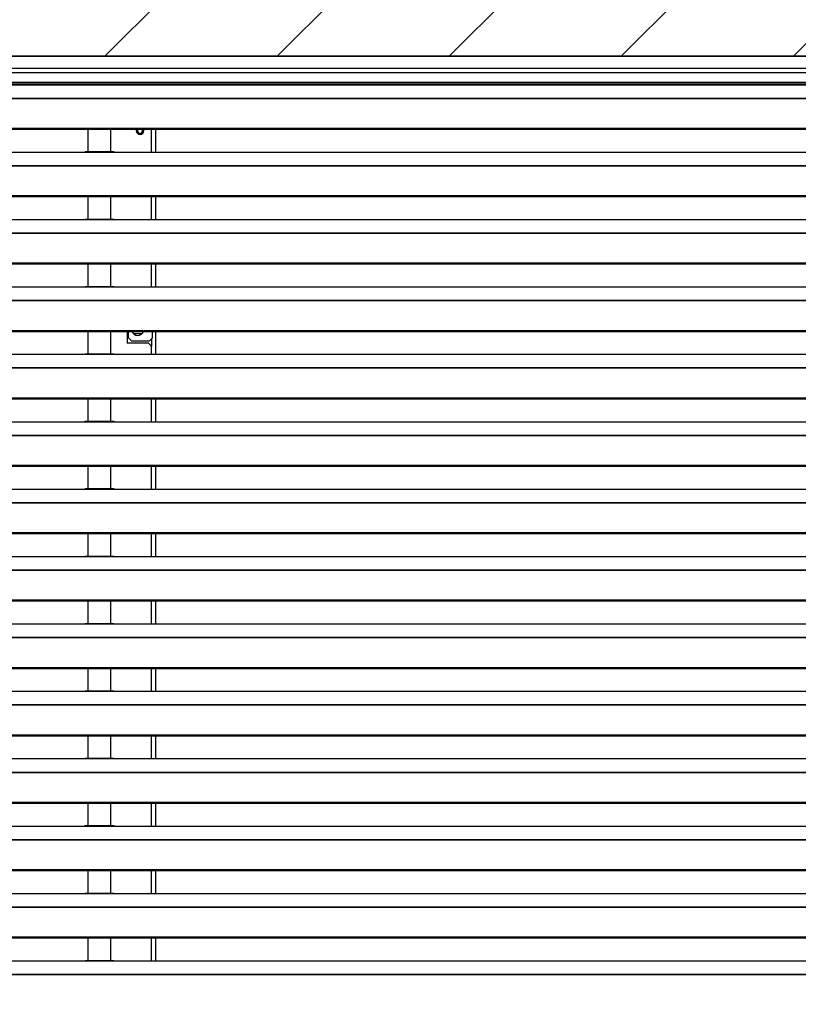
# Model space of a CAD drawing. Header units: millimetres. Extents: x 0 to 39025, y -31299 to 8400.
# Tile 375 of 382: x 15606 to 16114, y 6649 to 7292. Entities that reach past the tile are written whole.
import ezdxf

# ---------------------------------------------------------------- set-up
doc = ezdxf.new("R2010")
doc.units = ezdxf.units.MM
doc.layers.add('ODMIKI funkcionalni', color=253, linetype='Continuous')

# ---------------------------------------------------------------- blocks, each defined once
blk = doc.blocks.new('*U59')
at = {"lineweight": 25}
for points in [[(1148.95, 1255.59), (1148.95, 1255.59), (1.05, 1255.59), (1.05, 1255.59)], [(1.05, 1255.59), (1.05, 1255.59), (1148.95, 1255.59), (1148.95, 1255.59)], [(1.05, 1247.81), (1.05, 1247.81), (1148.95, 1247.81), (1148.95, 1247.81)], [(1145.5, 1244.89), (1145.5, 1244.89), (4.5, 1244.89), (4.5, 1244.89)], [(4.5, 1238.75), (4.5, 1238.75), (1145.5, 1238.75), (1145.5, 1238.75)], [(4.5, 1237.7), (4.5, 1237.7), (1145.5, 1237.7), (1145.5, 1237.7)], [(42, 1237.06), (42, 1237.06), (225, 1237.06), (225, 1237.06)], [(225, 1237.06), (225, 1237.06), (247, 1237.06), (247, 1237.06)], [(245.31, 1237.14), (245.31, 1237.14), (226.65, 1237.14), (226.65, 1237.14)], [(247, 1237.06), (247, 1237.06), (818, 1237.06), (818, 1237.06)], [(16.21, 1228.34), (16.21, 1228.34), (1133.33, 1228.34), (1133.33, 1228.34)], [(16.21, 1228.12), (16.21, 1228.12), (1133.33, 1228.12), (1133.33, 1228.12)], [(7.21, 1208.7), (7.21, 1208.7), (1142.79, 1208.7), (1142.79, 1208.7)], [(7.21, 1208.04), (7.21, 1208.04), (1142.79, 1208.04), (1142.79, 1208.04)], [(228.5, 1208.04), (228.5, 1208.04), (228.5, 1193.16), (228.5, 1193.16)], [(243.5, 1193.16), (243.5, 1193.16), (243.5, 1208.04), (243.5, 1208.04)], [(265, 1207.1), (265, 1207.1), (264.82, 1208.04), (264.82, 1208.04)], [(270, 1193.08), (270, 1193.08), (270, 1208.04), (270, 1208.04)], [(272.5, 1208.04), (272.5, 1208.04), (272.5, 1193.08), (272.5, 1193.08)], [(42, 1193.08), (42, 1193.08), (225, 1193.08), (225, 1193.08)], [(225, 1193.08), (225, 1193.08), (247, 1193.08), (247, 1193.08)], [(245.31, 1193.16), (245.31, 1193.16), (226.65, 1193.16), (226.65, 1193.16)], [(247, 1193.08), (247, 1193.08), (818, 1193.08), (818, 1193.08)], [(16.21, 1184.37), (16.21, 1184.37), (1133.33, 1184.37), (1133.33, 1184.37)], [(16.21, 1184.15), (16.21, 1184.15), (1133.33, 1184.15), (1133.33, 1184.15)], [(7.21, 1164.72), (7.21, 1164.72), (1142.79, 1164.72), (1142.79, 1164.72)], [(7.21, 1164.07), (7.21, 1164.07), (1142.79, 1164.07), (1142.79, 1164.07)], [(228.5, 1164.07), (228.5, 1164.07), (228.5, 1149.19), (228.5, 1149.19)], [(243.5, 1149.19), (243.5, 1149.19), (243.5, 1164.07), (243.5, 1164.07)], [(270, 1149.11), (270, 1149.11), (270, 1164.07), (270, 1164.07)], [(272.5, 1164.07), (272.5, 1164.07), (272.5, 1149.11), (272.5, 1149.11)], [(42, 1149.11), (42, 1149.11), (225, 1149.11), (225, 1149.11)], [(225, 1149.11), (225, 1149.11), (247, 1149.11), (247, 1149.11)], [(245.31, 1149.19), (245.31, 1149.19), (226.65, 1149.19), (226.65, 1149.19)], [(247, 1149.11), (247, 1149.11), (818, 1149.11), (818, 1149.11)], [(16.21, 1140.4), (16.21, 1140.4), (1133.33, 1140.4), (1133.33, 1140.4)], [(16.21, 1140.18), (16.21, 1140.18), (1133.33, 1140.18), (1133.33, 1140.18)], [(7.21, 1120.75), (7.21, 1120.75), (1142.79, 1120.75), (1142.79, 1120.75)], [(7.21, 1120.1), (7.21, 1120.1), (1142.79, 1120.1), (1142.79, 1120.1)], [(228.5, 1120.1), (228.5, 1120.1), (228.5, 1105.21), (228.5, 1105.21)], [(243.5, 1105.21), (243.5, 1105.21), (243.5, 1120.1), (243.5, 1120.1)], [(270, 1105.13), (270, 1105.13), (270, 1120.1), (270, 1120.1)], [(272.5, 1120.1), (272.5, 1120.1), (272.5, 1105.13), (272.5, 1105.13)], [(42, 1105.13), (42, 1105.13), (225, 1105.13), (225, 1105.13)], [(225, 1105.13), (225, 1105.13), (247, 1105.13), (247, 1105.13)], [(245.31, 1105.21), (245.31, 1105.21), (226.65, 1105.21), (226.65, 1105.21)], [(247, 1105.13), (247, 1105.13), (818, 1105.13), (818, 1105.13)], [(16.21, 1096.42), (16.21, 1096.42), (1133.33, 1096.42), (1133.33, 1096.42)], [(16.21, 1096.2), (16.21, 1096.2), (1133.33, 1096.2), (1133.33, 1096.2)], [(7.21, 1076.77), (7.21, 1076.77), (1142.79, 1076.77), (1142.79, 1076.77)], [(7.21, 1076.12), (7.21, 1076.12), (1142.79, 1076.12), (1142.79, 1076.12)], [(228.5, 1076.12), (228.5, 1076.12), (228.5, 1061.24), (228.5, 1061.24)], [(243.5, 1061.24), (243.5, 1061.24), (243.5, 1076.12), (243.5, 1076.12)], [(254, 1076.12), (254, 1076.12), (254, 1068.4), (254, 1068.4)], [(254.5, 1073.42), (254.5, 1073.42), (254, 1072.92), (254, 1072.92)], [(254.5, 1073.42), (254.5, 1073.42), (255, 1073.42), (255, 1073.42)], [(255, 1071.91), (255, 1071.91), (255, 1076.12), (255, 1076.12)], [(263.7, 1074.47), (263.7, 1074.47), (258.3, 1074.47), (258.3, 1074.47)], [(270.7, 1071.91), (270.7, 1071.91), (270.7, 1076.12), (270.7, 1076.12)], [(272.5, 1076.12), (272.5, 1076.12), (272.5, 1061.16), (272.5, 1061.16)], [(268, 1068.4), (268, 1068.4), (254, 1068.4), (254, 1068.4)], [(255, 1071.91), (255, 1071.91), (257, 1069.91), (257, 1069.91)], [(257, 1069.91), (257, 1069.91), (268.7, 1069.91), (268.7, 1069.91)], [(270, 1066.38), (270, 1066.38), (268, 1068.4), (268, 1068.4)], [(268.7, 1069.91), (268.7, 1069.91), (270.7, 1071.91), (270.7, 1071.91)], [(270, 1071.21), (270, 1071.21), (270, 1066.38), (270, 1066.38)], [(42, 1061.16), (42, 1061.16), (225, 1061.16), (225, 1061.16)], [(225, 1061.16), (225, 1061.16), (247, 1061.16), (247, 1061.16)], [(245.31, 1061.24), (245.31, 1061.24), (226.65, 1061.24), (226.65, 1061.24)], [(247, 1061.16), (247, 1061.16), (818, 1061.16), (818, 1061.16)], [(270, 1061.16), (270, 1061.16), (270, 1066.38), (270, 1066.38)], [(16.21, 1052.45), (16.21, 1052.45), (1133.33, 1052.45), (1133.33, 1052.45)], [(16.21, 1052.23), (16.21, 1052.23), (1133.33, 1052.23), (1133.33, 1052.23)], [(7.21, 1032.8), (7.21, 1032.8), (1142.79, 1032.8), (1142.79, 1032.8)], [(7.21, 1032.14), (7.21, 1032.14), (1142.79, 1032.14), (1142.79, 1032.14)], [(228.5, 1032.14), (228.5, 1032.14), (228.5, 1017.27), (228.5, 1017.27)], [(243.5, 1017.27), (243.5, 1017.27), (243.5, 1032.14), (243.5, 1032.14)], [(270, 1017.19), (270, 1017.19), (270, 1032.14), (270, 1032.14)], [(272.5, 1032.14), (272.5, 1032.14), (272.5, 1017.19), (272.5, 1017.19)], [(42, 1017.19), (42, 1017.19), (225, 1017.19), (225, 1017.19)], [(225, 1017.19), (225, 1017.19), (247, 1017.19), (247, 1017.19)], [(245.31, 1017.27), (245.31, 1017.27), (226.65, 1017.27), (226.65, 1017.27)], [(247, 1017.19), (247, 1017.19), (818, 1017.19), (818, 1017.19)], [(16.21, 1008.47), (16.21, 1008.47), (1133.33, 1008.47), (1133.33, 1008.47)], [(16.21, 1008.25), (16.21, 1008.25), (1133.33, 1008.25), (1133.33, 1008.25)], [(7.21, 988.83), (7.21, 988.83), (1142.79, 988.83), (1142.79, 988.83)], [(7.21, 988.17), (7.21, 988.17), (1142.79, 988.17), (1142.79, 988.17)], [(228.5, 988.17), (228.5, 988.17), (228.5, 973.29), (228.5, 973.29)], [(243.5, 973.29), (243.5, 973.29), (243.5, 988.17), (243.5, 988.17)], [(270, 973.21), (270, 973.21), (270, 988.17), (270, 988.17)], [(272.5, 988.17), (272.5, 988.17), (272.5, 973.21), (272.5, 973.21)], [(42, 973.21), (42, 973.21), (225, 973.21), (225, 973.21)], [(225, 973.21), (225, 973.21), (247, 973.21), (247, 973.21)], [(245.31, 973.29), (245.31, 973.29), (226.65, 973.29), (226.65, 973.29)], [(247, 973.21), (247, 973.21), (818, 973.21), (818, 973.21)], [(16.21, 964.5), (16.21, 964.5), (1133.33, 964.5), (1133.33, 964.5)], [(16.21, 964.28), (16.21, 964.28), (1133.33, 964.28), (1133.33, 964.28)], [(7.21, 944.85), (7.21, 944.85), (1142.79, 944.85), (1142.79, 944.85)], [(7.21, 944.2), (7.21, 944.2), (1142.79, 944.2), (1142.79, 944.2)], [(228.5, 944.2), (228.5, 944.2), (228.5, 929.32), (228.5, 929.32)], [(243.5, 929.32), (243.5, 929.32), (243.5, 944.2), (243.5, 944.2)], [(270, 929.24), (270, 929.24), (270, 944.2), (270, 944.2)], [(272.5, 944.2), (272.5, 944.2), (272.5, 929.24), (272.5, 929.24)], [(42, 929.24), (42, 929.24), (225, 929.24), (225, 929.24)], [(225, 929.24), (225, 929.24), (247, 929.24), (247, 929.24)], [(245.31, 929.32), (245.31, 929.32), (226.65, 929.32), (226.65, 929.32)], [(247, 929.24), (247, 929.24), (818, 929.24), (818, 929.24)], [(16.21, 920.53), (16.21, 920.53), (1133.33, 920.53), (1133.33, 920.53)], [(16.21, 920.31), (16.21, 920.31), (1133.33, 920.31), (1133.33, 920.31)], [(7.21, 900.88), (7.21, 900.88), (1142.79, 900.88), (1142.79, 900.88)], [(7.21, 900.23), (7.21, 900.23), (1142.79, 900.23), (1142.79, 900.23)], [(228.5, 900.23), (228.5, 900.23), (228.5, 885.34), (228.5, 885.34)], [(243.5, 885.34), (243.5, 885.34), (243.5, 900.23), (243.5, 900.23)], [(270, 885.26), (270, 885.26), (270, 900.23), (270, 900.23)], [(272.5, 900.23), (272.5, 900.23), (272.5, 885.26), (272.5, 885.26)], [(42, 885.26), (42, 885.26), (225, 885.26), (225, 885.26)], [(225, 885.26), (225, 885.26), (247, 885.26), (247, 885.26)], [(245.31, 885.34), (245.31, 885.34), (226.65, 885.34), (226.65, 885.34)], [(247, 885.26), (247, 885.26), (818, 885.26), (818, 885.26)], [(16.21, 876.55), (16.21, 876.55), (1133.33, 876.55), (1133.33, 876.55)], [(16.21, 876.33), (16.21, 876.33), (1133.33, 876.33), (1133.33, 876.33)], [(7.21, 856.9), (7.21, 856.9), (1142.79, 856.9), (1142.79, 856.9)], [(7.21, 856.25), (7.21, 856.25), (1142.79, 856.25), (1142.79, 856.25)], [(228.5, 856.25), (228.5, 856.25), (228.5, 841.37), (228.5, 841.37)], [(243.5, 841.37), (243.5, 841.37), (243.5, 856.25), (243.5, 856.25)], [(270, 841.29), (270, 841.29), (270, 856.25), (270, 856.25)], [(272.5, 856.25), (272.5, 856.25), (272.5, 841.29), (272.5, 841.29)], [(42, 841.29), (42, 841.29), (225, 841.29), (225, 841.29)], [(225, 841.29), (225, 841.29), (247, 841.29), (247, 841.29)], [(245.31, 841.37), (245.31, 841.37), (226.65, 841.37), (226.65, 841.37)], [(247, 841.29), (247, 841.29), (818, 841.29), (818, 841.29)], [(16.21, 832.58), (16.21, 832.58), (1133.33, 832.58), (1133.33, 832.58)], [(16.21, 832.36), (16.21, 832.36), (1133.33, 832.36), (1133.33, 832.36)], [(7.21, 812.93), (7.21, 812.93), (1142.79, 812.93), (1142.79, 812.93)], [(7.21, 812.28), (7.21, 812.28), (1142.79, 812.28), (1142.79, 812.28)], [(228.5, 812.28), (228.5, 812.28), (228.5, 797.4), (228.5, 797.4)], [(243.5, 797.4), (243.5, 797.4), (243.5, 812.28), (243.5, 812.28)], [(270, 797.32), (270, 797.32), (270, 812.28), (270, 812.28)], [(272.5, 812.28), (272.5, 812.28), (272.5, 797.32), (272.5, 797.32)], [(42, 797.32), (42, 797.32), (225, 797.32), (225, 797.32)], [(225, 797.32), (225, 797.32), (247, 797.32), (247, 797.32)], [(245.31, 797.4), (245.31, 797.4), (226.65, 797.4), (226.65, 797.4)], [(247, 797.32), (247, 797.32), (818, 797.32), (818, 797.32)], [(16.21, 788.61), (16.21, 788.61), (1133.33, 788.61), (1133.33, 788.61)], [(16.21, 788.38), (16.21, 788.38), (1133.33, 788.38), (1133.33, 788.38)], [(7.21, 768.96), (7.21, 768.96), (1142.79, 768.96), (1142.79, 768.96)], [(7.21, 768.31), (7.21, 768.31), (1142.79, 768.31), (1142.79, 768.31)], [(228.5, 768.31), (228.5, 768.31), (228.5, 753.42), (228.5, 753.42)], [(243.5, 753.42), (243.5, 753.42), (243.5, 768.31), (243.5, 768.31)], [(270, 753.34), (270, 753.34), (270, 768.31), (270, 768.31)], [(272.5, 768.31), (272.5, 768.31), (272.5, 753.34), (272.5, 753.34)], [(42, 753.34), (42, 753.34), (225, 753.34), (225, 753.34)], [(225, 753.34), (225, 753.34), (247, 753.34), (247, 753.34)], [(245.31, 753.42), (245.31, 753.42), (226.65, 753.42), (226.65, 753.42)], [(247, 753.34), (247, 753.34), (818, 753.34), (818, 753.34)], [(16.21, 744.64), (16.21, 744.64), (1133.33, 744.64), (1133.33, 744.64)], [(16.21, 744.42), (16.21, 744.42), (1133.33, 744.42), (1133.33, 744.42)], [(7.21, 724.98), (7.21, 724.98), (1142.79, 724.98), (1142.79, 724.98)], [(7.21, 724.33), (7.21, 724.33), (1142.79, 724.33), (1142.79, 724.33)], [(228.5, 724.33), (228.5, 724.33), (228.5, 709.45), (228.5, 709.45)], [(243.5, 709.45), (243.5, 709.45), (243.5, 724.33), (243.5, 724.33)], [(270, 709.37), (270, 709.37), (270, 724.33), (270, 724.33)], [(272.5, 724.33), (272.5, 724.33), (272.5, 709.37), (272.5, 709.37)], [(42, 709.37), (42, 709.37), (225, 709.37), (225, 709.37)], [(225, 709.37), (225, 709.37), (247, 709.37), (247, 709.37)], [(245.31, 709.45), (245.31, 709.45), (226.65, 709.45), (226.65, 709.45)], [(247, 709.37), (247, 709.37), (818, 709.37), (818, 709.37)], [(16.21, 700.66), (16.21, 700.66), (1133.33, 700.66), (1133.33, 700.66)], [(16.21, 700.44), (16.21, 700.44), (1133.33, 700.44), (1133.33, 700.44)], [(7.21, 681.01), (7.21, 681.01), (1142.79, 681.01), (1142.79, 681.01)], [(7.21, 680.36), (7.21, 680.36), (1142.79, 680.36), (1142.79, 680.36)], [(228.5, 680.36), (228.5, 680.36), (228.5, 665.48), (228.5, 665.48)], [(243.5, 665.48), (243.5, 665.48), (243.5, 680.36), (243.5, 680.36)], [(270, 665.39), (270, 665.39), (270, 680.36), (270, 680.36)], [(272.5, 680.36), (272.5, 680.36), (272.5, 665.39), (272.5, 665.39)], [(42, 665.39), (42, 665.39), (225, 665.39), (225, 665.39)], [(225, 665.39), (225, 665.39), (247, 665.39), (247, 665.39)], [(245.31, 665.48), (245.31, 665.48), (226.65, 665.48), (226.65, 665.48)], [(247, 665.39), (247, 665.39), (818, 665.39), (818, 665.39)], [(16.21, 656.68), (16.21, 656.68), (1133.33, 656.68), (1133.33, 656.68)], [(16.21, 656.46), (16.21, 656.46), (1133.33, 656.46), (1133.33, 656.46)]]:
    blk.add_open_spline(points, degree=3, dxfattribs=at)
for points, knots in [([(225, 1237.06), (225, 1237.06), (226.12, 1237.11), (226.12, 1237.11), (226.12, 1237.11), (226.65, 1237.11), (226.65, 1237.11)], [0, 0, 0, 0, 1, 1, 1, 2, 2, 2, 2]), ([(245.31, 1237.11), (245.31, 1237.11), (245.84, 1237.11), (245.84, 1237.11), (245.84, 1237.11), (247, 1237.06), (247, 1237.06)], [0, 0, 0, 0, 1, 1, 1, 2, 2, 2, 2]), ([(260.18, 1208.04), (260.18, 1208.04), (260, 1207.1), (260, 1207.1), (260, 1207.1), (260.19, 1206.14), (260.19, 1206.14), (260.19, 1206.14), (260.73, 1205.33), (260.73, 1205.33), (260.73, 1205.33), (261.54, 1204.78), (261.54, 1204.78), (261.54, 1204.78), (262.5, 1204.59), (262.5, 1204.59), (262.5, 1204.59), (263.45, 1204.78), (263.45, 1204.78), (263.45, 1204.78), (264.27, 1205.33), (264.27, 1205.33), (264.27, 1205.33), (264.81, 1206.14), (264.81, 1206.14), (264.81, 1206.14), (265, 1207.1), (265, 1207.1)], [0, 0, 0, 0, 1, 1, 1, 2, 2, 2, 3, 3, 3, 4, 4, 4, 5, 5, 5, 6, 6, 6, 7, 7, 7, 8, 8, 8, 9, 9, 9, 9]), ([(261.08, 1208.04), (261.08, 1208.04), (260.93, 1207.75), (260.93, 1207.75), (260.93, 1207.75), (260.8, 1207.1), (260.8, 1207.1), (260.8, 1207.1), (260.93, 1206.45), (260.93, 1206.45), (260.93, 1206.45), (261.3, 1205.9), (261.3, 1205.9), (261.3, 1205.9), (261.85, 1205.52), (261.85, 1205.52), (261.85, 1205.52), (262.5, 1205.39), (262.5, 1205.39), (262.5, 1205.39), (263.15, 1205.52), (263.15, 1205.52), (263.15, 1205.52), (263.7, 1205.9), (263.7, 1205.9), (263.7, 1205.9), (264.07, 1206.45), (264.07, 1206.45), (264.07, 1206.45), (264.2, 1207.1), (264.2, 1207.1)], [0, 0, 0, 0, 1, 1, 1, 2, 2, 2, 3, 3, 3, 4, 4, 4, 5, 5, 5, 6, 6, 6, 7, 7, 7, 8, 8, 8, 9, 9, 9, 10, 10, 10, 10]), ([(264.2, 1207.1), (264.2, 1207.1), (264.07, 1207.75), (264.07, 1207.75), (264.07, 1207.75), (263.92, 1208.04), (263.92, 1208.04)], [0, 0, 0, 0, 1, 1, 1, 2, 2, 2, 2]), ([(225, 1193.08), (225, 1193.08), (226.12, 1193.13), (226.12, 1193.13), (226.12, 1193.13), (226.65, 1193.14), (226.65, 1193.14)], [0, 0, 0, 0, 1, 1, 1, 2, 2, 2, 2]), ([(245.31, 1193.14), (245.31, 1193.14), (245.84, 1193.14), (245.84, 1193.14), (245.84, 1193.14), (247, 1193.08), (247, 1193.08)], [0, 0, 0, 0, 1, 1, 1, 2, 2, 2, 2]), ([(225, 1149.11), (225, 1149.11), (226.12, 1149.16), (226.12, 1149.16), (226.12, 1149.16), (226.65, 1149.16), (226.65, 1149.16)], [0, 0, 0, 0, 1, 1, 1, 2, 2, 2, 2]), ([(245.31, 1149.16), (245.31, 1149.16), (245.84, 1149.16), (245.84, 1149.16), (245.84, 1149.16), (247, 1149.11), (247, 1149.11)], [0, 0, 0, 0, 1, 1, 1, 2, 2, 2, 2]), ([(225, 1105.13), (225, 1105.13), (226.12, 1105.19), (226.12, 1105.19), (226.12, 1105.19), (226.65, 1105.19), (226.65, 1105.19)], [0, 0, 0, 0, 1, 1, 1, 2, 2, 2, 2]), ([(245.31, 1105.2), (245.31, 1105.2), (245.84, 1105.19), (245.84, 1105.19), (245.84, 1105.19), (247, 1105.13), (247, 1105.13)], [0, 0, 0, 0, 1, 1, 1, 2, 2, 2, 2]), ([(255, 1074.16), (255, 1074.16), (254.81, 1074.15), (254.81, 1074.15), (254.81, 1074.15), (254, 1074.08), (254, 1074.08)], [0, 0, 0, 0, 1, 1, 1, 2, 2, 2, 2]), ([(257.22, 1076.12), (257.22, 1076.12), (257.76, 1075.08), (257.76, 1075.08), (257.76, 1075.08), (258.65, 1074.19), (258.65, 1074.19), (258.65, 1074.19), (259.76, 1073.62), (259.76, 1073.62), (259.76, 1073.62), (261, 1073.42), (261, 1073.42), (261, 1073.42), (262.23, 1073.62), (262.23, 1073.62), (262.23, 1073.62), (263.35, 1074.19), (263.35, 1074.19), (263.35, 1074.19), (264.24, 1075.08), (264.24, 1075.08), (264.24, 1075.08), (264.77, 1076.12), (264.77, 1076.12)], [0, 0, 0, 0, 1, 1, 1, 2, 2, 2, 3, 3, 3, 4, 4, 4, 5, 5, 5, 6, 6, 6, 7, 7, 7, 8, 8, 8, 8]), ([(225, 1061.16), (225, 1061.16), (226.12, 1061.21), (226.12, 1061.21), (226.12, 1061.21), (226.65, 1061.21), (226.65, 1061.21)], [0, 0, 0, 0, 1, 1, 1, 2, 2, 2, 2]), ([(245.31, 1061.22), (245.31, 1061.22), (245.84, 1061.21), (245.84, 1061.21), (245.84, 1061.21), (247, 1061.16), (247, 1061.16)], [0, 0, 0, 0, 1, 1, 1, 2, 2, 2, 2]), ([(225, 1017.19), (225, 1017.19), (226.12, 1017.24), (226.12, 1017.24), (226.12, 1017.24), (226.65, 1017.25), (226.65, 1017.25)], [0, 0, 0, 0, 1, 1, 1, 2, 2, 2, 2]), ([(245.31, 1017.25), (245.31, 1017.25), (245.84, 1017.24), (245.84, 1017.24), (245.84, 1017.24), (247, 1017.19), (247, 1017.19)], [0, 0, 0, 0, 1, 1, 1, 2, 2, 2, 2]), ([(225, 973.21), (225, 973.21), (226.12, 973.26), (226.12, 973.26), (226.12, 973.26), (226.65, 973.27), (226.65, 973.27)], [0, 0, 0, 0, 1, 1, 1, 2, 2, 2, 2]), ([(245.31, 973.27), (245.31, 973.27), (245.84, 973.27), (245.84, 973.27), (245.84, 973.27), (247, 973.21), (247, 973.21)], [0, 0, 0, 0, 1, 1, 1, 2, 2, 2, 2]), ([(225, 929.24), (225, 929.24), (226.12, 929.29), (226.12, 929.29), (226.12, 929.29), (226.65, 929.29), (226.65, 929.29)], [0, 0, 0, 0, 1, 1, 1, 2, 2, 2, 2]), ([(245.31, 929.29), (245.31, 929.29), (245.84, 929.29), (245.84, 929.29), (245.84, 929.29), (247, 929.24), (247, 929.24)], [0, 0, 0, 0, 1, 1, 1, 2, 2, 2, 2]), ([(225, 885.26), (225, 885.26), (226.12, 885.32), (226.12, 885.32), (226.12, 885.32), (226.65, 885.32), (226.65, 885.32)], [0, 0, 0, 0, 1, 1, 1, 2, 2, 2, 2]), ([(245.31, 885.33), (245.31, 885.33), (245.84, 885.32), (245.84, 885.32), (245.84, 885.32), (247, 885.26), (247, 885.26)], [0, 0, 0, 0, 1, 1, 1, 2, 2, 2, 2]), ([(225, 841.29), (225, 841.29), (226.12, 841.34), (226.12, 841.34), (226.12, 841.34), (226.65, 841.34), (226.65, 841.34)], [0, 0, 0, 0, 1, 1, 1, 2, 2, 2, 2]), ([(245.31, 841.35), (245.31, 841.35), (245.84, 841.34), (245.84, 841.34), (245.84, 841.34), (247, 841.29), (247, 841.29)], [0, 0, 0, 0, 1, 1, 1, 2, 2, 2, 2]), ([(225, 797.32), (225, 797.32), (226.12, 797.37), (226.12, 797.37), (226.12, 797.37), (226.65, 797.38), (226.65, 797.38)], [0, 0, 0, 0, 1, 1, 1, 2, 2, 2, 2]), ([(245.31, 797.38), (245.31, 797.38), (245.84, 797.38), (245.84, 797.38), (245.84, 797.38), (247, 797.32), (247, 797.32)], [0, 0, 0, 0, 1, 1, 1, 2, 2, 2, 2]), ([(225, 753.34), (225, 753.34), (226.12, 753.39), (226.12, 753.39), (226.12, 753.39), (226.65, 753.4), (226.65, 753.4)], [0, 0, 0, 0, 1, 1, 1, 2, 2, 2, 2]), ([(245.31, 753.4), (245.31, 753.4), (245.84, 753.4), (245.84, 753.4), (245.84, 753.4), (247, 753.34), (247, 753.34)], [0, 0, 0, 0, 1, 1, 1, 2, 2, 2, 2]), ([(225, 709.37), (225, 709.37), (226.12, 709.42), (226.12, 709.42), (226.12, 709.42), (226.65, 709.43), (226.65, 709.43)], [0, 0, 0, 0, 1, 1, 1, 2, 2, 2, 2]), ([(245.31, 709.43), (245.31, 709.43), (245.84, 709.43), (245.84, 709.43), (245.84, 709.43), (247, 709.37), (247, 709.37)], [0, 0, 0, 0, 1, 1, 1, 2, 2, 2, 2]), ([(225, 665.39), (225, 665.39), (226.12, 665.45), (226.12, 665.45), (226.12, 665.45), (226.65, 665.45), (226.65, 665.45)], [0, 0, 0, 0, 1, 1, 1, 2, 2, 2, 2]), ([(245.31, 665.46), (245.31, 665.46), (245.84, 665.45), (245.84, 665.45), (245.84, 665.45), (247, 665.39), (247, 665.39)], [0, 0, 0, 0, 1, 1, 1, 2, 2, 2, 2])]:
    blk.add_open_spline(points, degree=3, knots=knots, dxfattribs=at)

msp = doc.modelspace()

# ---------------------------------------------------------------- hatches: boundary and pattern name
at = {"layer": 'ODMIKI funkcionalni'}
h = msp.add_hatch(dxfattribs=at)
h.set_pattern_fill('ANSI31', color=256, scale=25)
h.set_pattern_definition([(45, (-1299.93, -3070.55), (-56.1266, 56.1266), [])])
h.paths.add_polyline_path([(15421.96, 6012.43), (15421.96, 7268), (16571.96, 7268), (16571.96, 6012.43), (17171.96, 6012.43), (17171.96, 7768), (15121.96, 7768), (15121.96, 6012.43)])

# ---------------------------------------------------------------- linework, layer by layer
msp.add_lwpolyline([(15421.96, 6012.43), (15421.96, 7268), (16571.96, 7268), (16571.96, 6012.43), (17171.96, 6012.43), (17171.96, 7768), (15121.96, 7768), (15121.96, 6012.43)], close=True, dxfattribs=at)

# ---------------------------------------------------------------- block references
at = {"color": 1}
msp.add_blockref('*U59', (15421.96, 6012.43), dxfattribs=at)

doc.saveas('drawing.dxf')
